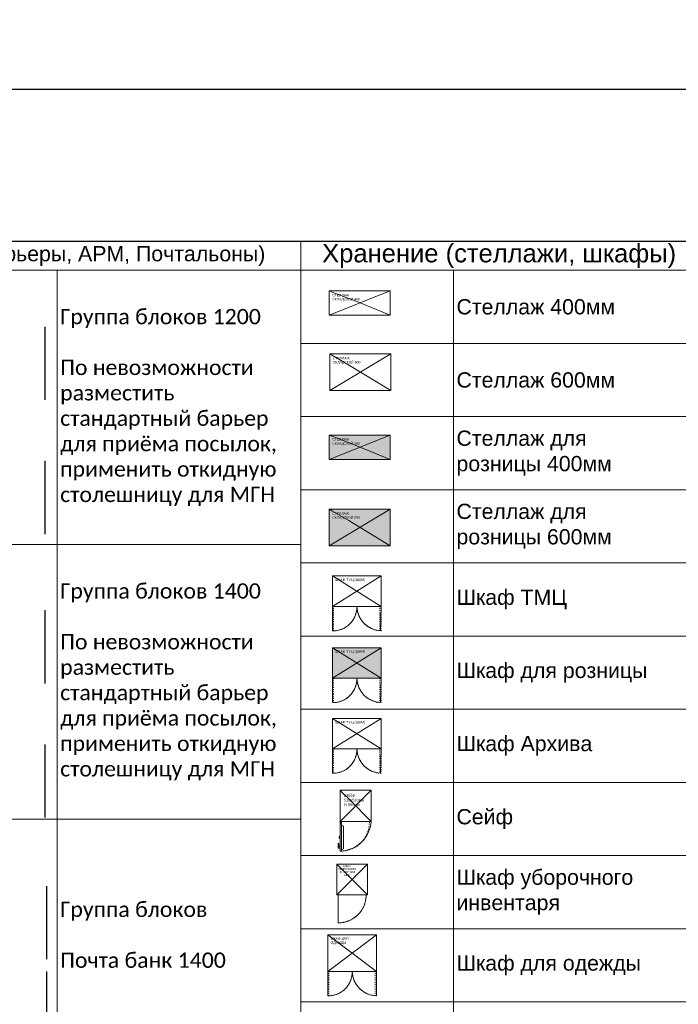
# Model space of a CAD drawing. Header units: millimetres. Extents: x -714384 to 30604203, y -92609 to 65084.
# Tile 463 of 656: x -70619 to -59816, y -39964 to -23815. Entities that reach past the tile are written whole.
import ezdxf
from ezdxf import colors
from ezdxf.entities.mleader import LeaderData, LeaderLine
from ezdxf.math import Vec2, Vec3

# ---------------------------------------------------------------- set-up
doc = ezdxf.new("R2010")
doc.units = ezdxf.units.MM
doc.linetypes.add('ACAD_ISO03W100', pattern=[30, 12, -18])
doc.linetypes.add('HIDDENX2', pattern=[19.05, 12.7, -6.35])
doc.layers.get('0').update_dxf_attribs({"lineweight": 0})
doc.layers.get('Defpoints').update_dxf_attribs({"color": 30})
doc.layers.add('06_АР_Мебель', color=4, linetype='Continuous', lineweight=9)
doc.layers.add('1. ПОДЛОЖКА', color=7, linetype='Continuous', lineweight=0, true_color=0x9b9292)
doc.styles.add('_ТЕКСТОВЫЙ', font='arial.ttf', dxfattribs={"width": 0.8})
doc.styles.add('HVAC_AEP', font='arial.ttf')
doc.styles.get("Standard").update_dxf_attribs({"font": 'arial.ttf'})

# ---------------------------------------------------------------- blocks, each defined once
blk = doc.blocks.new('*T195')
at = {"color": 0, "linetype": 'ByBlock', "lineweight": -2, "transparency": 16777216}
for p, q in [((0, 0), (8500, 0)), ((0, 0), (0, -27939)), ((8500, 0), (8500, -27939)), ((0, -470), (8500, -470)), ((4500, -470), (4500, -27939)), ((0, -4970), (8500, -4970)), ((0, -9470), (8500, -9470)), ((0, -13270), (8500, -13270)), ((0, -16670), (8500, -16670)), ((0, -20470), (8500, -20470)), ((0, -24270), (8500, -24270)), ((0, -26370), (8500, -26370)), ((0, -27939), (8500, -27939))]:
    blk.add_line(p, q, dxfattribs=at)
at = {"color": 0, "lineweight": 15, "transparency": 16777216, "style": 'HVAC_AEP'}
for s, insert, char_height, width, attachment_point in [('{\\H0.83333x;\\C256;Готовые блоки (Барьеры, АРМ, Почтальоны)}', (4250, -235), 300, 8497, 5), ('{\\fCalibri|b0|i0|c204|p34;\\C256;Группа блоков 1200\\P\\PПо невозможности разместить стандартный барьер для приёма посылок, применить откидную столешницу для МГН}', (4550, -2720), 250, 3900, 4), ('{\\fCalibri|b0|i0|c204|p34;\\C256;Группа блоков 1400\\P\\PПо невозможности разместить стандартный барьер для приёма посылок, применить откидную столешницу для МГН}', (4550, -7220), 250, 3900, 4), ('{\\fCalibri|b0|i0|c204|p34;\\C256;Группа блоков \\P\\PПочта банк 1400}', (4550, -11370), 250, 3900, 4), ('{\\fCalibri|b0|i0|c204|p34;\\C256;Группа блоков \\P\\PПочта банк 1200}', (4550, -14970), 250, 3900, 4), ('{\\C256;ГРУППА МЕБЕЛИ ЦСУ (ЦЕНТР СОЦИАЛЬНЫХ УСЛУГ)\\P\\PЕсли не помещается в кабинете можно установить в клиентском зале }', (4550, -18570), 250, 3900, 4), ('{\\C256;ГРУППА МЕБЕЛИ ЦСУ (ЦЕНТР СОЦИАЛЬНЫХ УСЛУГ)\\P\\P\\fCalibri|b0|i0|c204|p34;Если нет места на стол 1400 ставим выноску на стол МГН 1200}', (4550, -22370), 250, 3900, 4), ('Группа блоков АРМ\\P^JНАЧ.ОПС^JСортировщик', (4550, -25320), 250, 3900, 4), ('{\\fCalibri|b0|i0|c204|p34;\\C256;Группа блоков \\P\\PПочтальоны}', (4550, -27155), 250, 3900, 4)]:
    blk.add_mtext(s, dxfattribs=dict(at, insert=insert, char_height=char_height, width=width, attachment_point=attachment_point))
blk = doc.blocks.new('*U1372')
at = {"layer": 'Defpoints', "color": 251}
blk.add_line((1200, -1500), (0, -1500), dxfattribs=at)
blk = doc.blocks.new('*U1373')
at = {"layer": 'Defpoints', "color": 251}
blk.add_line((1200, -1500), (0, -1500), dxfattribs=at)
blk = doc.blocks.new('*U1374')
at = {"layer": 'Defpoints', "color": 251}
blk.add_line((1200, -1500), (0, -1500), dxfattribs=at)
blk = doc.blocks.new('*U1370')
at = {"layer": 'Defpoints', "color": 251}
blk.add_line((1200, -1500), (0, -1500), dxfattribs=at)
blk = doc.blocks.new('*T196')
at = {"color": 0, "linetype": 'ByBlock', "lineweight": -2, "transparency": 16777216}
for p, q in [((0, 0), (6500, 0)), ((0, 0), (0, -13670)), ((6500, 0), (6500, -13670)), ((0, -470), (6500, -470)), ((2500, -470), (2500, -13670)), ((0, -1670), (6500, -1670)), ((0, -2870), (6500, -2870)), ((0, -4070), (6500, -4070)), ((0, -5270), (6500, -5270)), ((0, -6470), (6500, -6470)), ((0, -7670), (6500, -7670)), ((0, -8870), (6500, -8870)), ((0, -10070), (6500, -10070)), ((0, -11270), (6500, -11270)), ((0, -12470), (6500, -12470)), ((0, -13670), (6500, -13670))]:
    blk.add_line(p, q, dxfattribs=at)
at = {"color": 0, "lineweight": 15, "transparency": 16777216, "style": 'HVAC_AEP'}
for s, insert, char_height, width, attachment_point in [('Хранение (стеллажи, шкафы)', (3250, -235), 300, 6497, 5), ('Стеллаж 400мм', (2550, -1070), 250, 3900, 4), ('Стеллаж 600мм', (2550, -2270), 250, 3900, 4), ('Стеллаж для^Jрозницы 400мм', (2550, -3470), 250, 3900, 4), ('Стеллаж для^Jрозницы 600мм', (2550, -4670), 250, 3900, 4), ('Шкаф ТМЦ', (2550, -5870), 250, 3900, 4), ('Шкаф для розницы', (2550, -7070), 250, 3900, 4), ('Шкаф Архива', (2550, -8270), 250, 3900, 4), ('Сейф', (2550, -9470), 250, 3900, 4), ('Шкаф уборочного^Jинвентаря', (2550, -10670), 250, 3900, 4), ('Шкаф для одежды', (2550, -11870), 250, 3900, 4), ('Шкаф для личных^Jвещей', (2550, -13070), 250, 3900, 4)]:
    blk.add_mtext(s, dxfattribs=dict(at, insert=insert, char_height=char_height, width=width, attachment_point=attachment_point))
blk = doc.blocks.new('Шкаф для одежды (лдсп)')
at = {"layer": '06_АР_Мебель'}
for p, q in [((0, 0), (800, 0)), ((800, -600), (0, 0)), ((0, 0), (0, -600)), ((0, -600), (800, 0)), ((800, 0), (800, -600)), ((0, -600), (800, -600))]:
    blk.add_line(p, q, dxfattribs=at)
at = {"layer": '06_АР_Мебель', "linetype": 'ACAD_ISO03W100'}
for p, q in [((0, -600), (0, -1000)), ((20, -1000), (20, -600)), ((780, -1000), (780, -600)), ((800, -600), (800, -1000)), ((0, -1000), (20, -1000)), ((800, -1000), (780, -1000))]:
    blk.add_line(p, q, dxfattribs=at)
for centre, radius, start, end in [((9, -609), 391, 271.6081, 1.3295), ((814, -587), 414, 181.7379, 265.3245)]:
    blk.add_arc(centre, radius, start, end, dxfattribs=at)
at = {"layer": '1. ПОДЛОЖКА'}
blk.add_lwpolyline([(0, 0), (800, 0), (800, -600), (0, -600)], close=True, dxfattribs=at)
blk.add_lwpolyline([(800, -600), (800, -1000, -0.397727), (400, -600, -0.427922), (0, -1000), (0, -600)], format="xyb", dxfattribs=at)
at = {"flags": 1}
for tag, p in [('ДОП_ИНФОРМАЦИЯ', (335, 68)), ('КОД_ОБОРУДОВАНИЯ', (335, 121)), ('ДОГОВОР', (636, 35))]:
    blk.add_attdef(tag, p, '', height=25, dxfattribs=at)
at = {"layer": '06_АР_Мебель', "insert": (47, -41), "char_height": 40, "attachment_point": 1}
blk.add_mtext_dynamic_manual_height_columns('{\\C7;ШКАФ ДЛЯ ОДЕЖДЫ }', width=500, gutter_width=12.5, heights=[0], dxfattribs=at)
blk = doc.blocks.new('Стеллаж складской 400')
at = {"layer": '06_АР_Мебель'}
for p, q in [((0, 0), (1000, 0)), ((1000, 0), (0, -400)), ((0, 0), (0, -400)), ((77, -30), (0, 0)), ((1000, 0), (1000, -400)), ((77, -30), (480, -187)), ((1000, -400), (480, -187)), ((0, -400), (1000, -400))]:
    blk.add_line(p, q, dxfattribs=at)
at = {"flags": 1}
for tag, p in [('ДОП_ИНФОРМАЦИЯ', (618, 35)), ('КОД_ОБОРУДОВАНИЯ', (618, 87)), ('ДОГОВОР', (1050, 0))]:
    blk.add_attdef(tag, p, '', height=25, dxfattribs=at)
at = {"layer": '06_АР_Мебель', "insert": (50, -50), "char_height": 40, "attachment_point": 1}
blk.add_mtext_dynamic_manual_height_columns('{\\C7;СТЕЛЛАЖ СКЛАДСКОЙ 400}', width=500, gutter_width=12.5, heights=[0], dxfattribs=at)
blk = doc.blocks.new('*U248')
at = {"layer": '1. ПОДЛОЖКА'}
blk.add_lwpolyline([(0, 0), (1000, 0), (1000, -400), (0, -400)], close=True, dxfattribs=at)
blk.add_blockref('Стеллаж складской 400', (0, 0))
blk = doc.blocks.new('Шкаф')
at = {"layer": '06_АР_Мебель'}
for p, q in [((0, 0), (800, 0)), ((800, -500), (0, 0)), ((0, 0), (0, -500)), ((0, -500), (800, 0)), ((800, 0), (800, -500)), ((0, -500), (800, -500))]:
    blk.add_line(p, q, dxfattribs=at)
at = {"layer": '06_АР_Мебель', "linetype": 'ACAD_ISO03W100'}
for p, q in [((0, -500), (0, -900)), ((20, -900), (20, -500)), ((780, -900), (780, -500)), ((800, -500), (800, -900)), ((0, -900), (20, -900)), ((800, -900), (780, -900))]:
    blk.add_line(p, q, dxfattribs=at)
for centre, radius, start, end in [((9, -509), 391, 271.6081, 1.3295), ((814, -487), 414, 181.7379, 265.3245)]:
    blk.add_arc(centre, radius, start, end, dxfattribs=at)
at = {"layer": '1. ПОДЛОЖКА'}
blk.add_lwpolyline([(800, 0), (0, 0), (0, -500), (800, -500)], close=True, dxfattribs=at)
blk.add_lwpolyline([(0, -500), (0, -900, 0.427922), (400, -500, 0.389964), (790, -900), (800, -500)], format="xyb", dxfattribs=at)
at = {"flags": 1}
for tag, p in [('ДОП_ИНФОРМАЦИЯ', (534, 33)), ('КОД_ОБОРУДОВАНИЯ', (534, 85)), ('ДОГОВОР', (835, 0))]:
    blk.add_attdef(tag, p, '', height=25, dxfattribs=at)
at = {"layer": '06_АР_Мебель', "insert": (47, -41), "char_height": 40, "attachment_point": 1}
blk.add_mtext_dynamic_manual_height_columns('{\\C7;ШКАФ ТМЦ (ШАМ)}', width=500, gutter_width=12.5, heights=[0], dxfattribs=at)
blk = doc.blocks.new('Сейф')
at = {"layer": '06_АР_Мебель'}
for p, q in [((510, 0), (0, 0)), ((0, 0), (0, -510)), ((510, 0), (0, -510)), ((0, 0), (39, -39)), ((510, -510), (510, 0)), ((39, -39), (147, -147)), ((147, -147), (510, -510)), ((0, -510), (510, -510)), ((23, -549), (0, -549)), ((0, -549), (0, -997)), ((4, -529), (4, -510)), ((4, -538), (4, -549)), ((19, -529), (19, -510)), ((19, -538), (19, -549)), ((23, -997), (23, -549)), ((54, -587), (23, -572)), ((54, -587), (54, -958)), ((-8, -761), (-15, -763)), ((-15, -763), (-15, -782)), ((-8, -764), (-15, -765)), ((-8, -767), (-15, -768)), ((-8, -770), (-15, -770)), ((-8, -773), (-15, -773)), ((-8, -776), (-15, -775)), ((-8, -779), (-15, -778)), ((-8, -781), (-15, -780)), ((-8, -784), (-15, -782)), ((-8, -792), (-8, -753)), ((-8, -753), (0, -753)), ((0, -792), (-8, -792)), ((0, -753), (0, -792)), ((-31, -943), (-31, -873)), ((-23, -920), (-23, -873)), ((0, -950), (-23, -950)), ((0, -927), (-15, -927)), ((0, -950), (0, -927)), ((54, -958), (23, -974)), ((0, -997), (23, -997))]:
    blk.add_line(p, q, dxfattribs=at)
for centre, radius, start, end in [((12, -529), 11.6, 131.8103, 48.1897), ((12, -529), 7.73, 180, 0), ((12, -529), 7.73, 180, 0), ((-27, -873), 3.86, 0, 180), ((-23, -943), 7.73, 180, 270), ((-15, -920), 7.73, 180, 270)]:
    blk.add_arc(centre, radius, start, end, dxfattribs=at)
at = {"layer": '06_АР_Мебель', "linetype": 'ACAD_ISO03W100'}
blk.add_arc((12, -529), 468, 271.4203, 2.3675, dxfattribs=at)
at = {"layer": '1. ПОДЛОЖКА'}
blk.add_lwpolyline([(0, 0), (510, 0), (510, -510), (0, -510)], close=True, dxfattribs=at)
blk.add_lwpolyline([(0, -510), (0, -997)], dxfattribs=at)
blk.add_lwpolyline([(0, -997, 0.387431), (510, -510)], format="xyb", dxfattribs=at)
at = {"layer": '06_АР_Мебель', "insert": (64, -64), "char_height": 45.08, "attachment_point": 1}
blk.add_mtext_dynamic_manual_height_columns('{\\C7;СЕЙФ 510х510мм\\PH 990мм}', width=258, gutter_width=12.5, heights=[0], dxfattribs=at)
blk = doc.blocks.new('Шкаф уборочного инвентаря')
at = {"layer": '06_АР_Мебель'}
for p, q in [((0, 0), (500, 0)), ((500, -500), (0, 0)), ((0, 0), (0, -500)), ((0, -500), (500, 0)), ((500, 0), (500, -500)), ((0, -500), (500, -500))]:
    blk.add_line(p, q, dxfattribs=at)
at = {"layer": '06_АР_Мебель', "linetype": 'ACAD_ISO03W100'}
blk.add_lwpolyline([(20, -500), (20, -960, 0.417743), (480, -500, 1)], format="xyb", dxfattribs=at)
at = {"layer": '1. ПОДЛОЖКА'}
blk.add_lwpolyline([(0, 0), (500, 0), (500, -500), (0, -500)], close=True, dxfattribs=at)
blk.add_lwpolyline([(20, -500), (20, -960)], dxfattribs=at)
blk.add_lwpolyline([(20, -960, 0.415977), (480, -503)], format="xyb", dxfattribs=at)
at = {"flags": 1}
for tag, p in [('КОД_ОБОРУДОВАНИЯ', (2, 153)), ('ДОП_ИНФОРМАЦИЯ', (2, 101)), ('ДОГОВОР', (5, 50))]:
    blk.add_attdef(tag, p, '', height=25, dxfattribs=at)
at = {"layer": '06_АР_Мебель', "insert": (169, -102), "char_height": 30, "attachment_point": 5}
blk.add_mtext_dynamic_manual_height_columns('{\\C7;ШКАФ УБОРОЧНОГО ИНВЕНТАРЯ ШРМ}', width=258, gutter_width=12.5, heights=[0], dxfattribs=at)
blk = doc.blocks.new('Стеллаж складской 600')
at = {"layer": '06_АР_Мебель'}
for p, q in [((1000, 0), (0, -600)), ((0, -600), (0, 0)), ((0, 0), (1000, 0)), ((51, -30), (0, 0)), ((1000, -600), (1000, 0)), ((51, -30), (320, -187)), ((1000, -600), (320, -187)), ((0, -600), (1000, -600))]:
    blk.add_line(p, q, dxfattribs=at)
at = {"flags": 1}
for tag, p in [('ДОП_ИНФОРМАЦИЯ', (625, 29)), ('КОД_ОБОРУДОВАНИЯ', (625, 81)), ('ДОГОВОР', (1000, 0))]:
    blk.add_attdef(tag, p, '', height=25, dxfattribs=at)
at = {"layer": '06_АР_Мебель', "insert": (50, -50), "char_height": 40, "attachment_point": 1}
blk.add_mtext_dynamic_manual_height_columns('{\\C7;СТЕЛЛАЖ СКЛАДСКОЙ 600}', width=500, gutter_width=12.5, heights=[0], dxfattribs=at)
blk = doc.blocks.new('*U247')
at = {"layer": '1. ПОДЛОЖКА'}
blk.add_lwpolyline([(1000, 0), (0, 0), (0, -600), (1000, -600)], close=True, dxfattribs=at)
blk.add_blockref('Стеллаж складской 600', (0, 0))
blk = doc.blocks.new('_Dot')
at = {"color": 0, "linetype": 'ByBlock', "lineweight": -2}
blk.add_line((-0.5, 0), (-1, 0), dxfattribs=at)
at = {"color": 0, "linetype": 'ByBlock', "const_width": 0.5}
blk.add_lwpolyline([(-0.25, 0, 1), (0.25, 0, 1)], format="xyb", close=True, dxfattribs=at)

msp = doc.modelspace()

# ---------------------------------------------------------------- hatches: boundary and pattern name
at = {"lineweight": 0, "transparency": 33554495}
h = msp.add_hatch(color=162, dxfattribs=at)
h.dxf.hatch_style = 1
h.paths.add_polyline_path([(-64540.7, -30628.2), (-65540.7, -30628.2), (-65541.8, -31029.3), (-64541.8, -31029.3)])
h = msp.add_hatch(color=162, dxfattribs=at)
h.dxf.hatch_style = 1
h.paths.add_polyline_path([(-64540.7, -31844.1), (-65540.7, -31844.1), (-65540.7, -32444.1), (-64540.7, -32444.1)])
h = msp.add_hatch(color=162, dxfattribs=at)
h.dxf.hatch_style = 1
h.paths.add_polyline_path([(-64689.3, -34115.9), (-65489.3, -34115.9), (-65489.3, -34615.9), (-64689.3, -34615.9)])

# ---------------------------------------------------------------- linework, layer by layer
at = {"layer": 'Defpoints', "color": 1}
msp.add_lwpolyline([(-158394.8, -24951.8), (39622.9, -24951.8), (39622.9, -57789.5), (-158394.8, -57789.5)], close=True, dxfattribs=at)
at = {"layer": 'Defpoints'}
msp.add_lwpolyline([(39622.9, -27455.1), (-153407.1, -27455.1)], dxfattribs=at)

# ---------------------------------------------------------------- block references
for name, p in [('*T195', (-74504.5, -27455.1)), ('*T196', (-66004.5, -27455.1)), ('Шкаф', (-65489.3, -32938.7)), ('Шкаф', (-65489.3, -34115.9)), ('Шкаф', (-65489.3, -35275.6)), ('Шкаф уборочного инвентаря', (-65415.6, -37668.4)), ('Шкаф для одежды (лдсп)', (-65565.8, -38825))]:
    msp.add_blockref(name, p)
at = {"lineweight": 35}
for name, p in [('*U248', (-65540.7, -28263.5)), ('*U247', (-65530.2, -29297.3)), ('*U248', (-65540.7, -30628.2)), ('*U247', (-65540.7, -31844.1)), ('Сейф', (-65363.4, -36454.5))]:
    msp.add_blockref(name, p, dxfattribs=at)
at = {"rotation": 90}
for name, p in [('*U1372', (-71704.8, -30052.2)), ('*U1373', (-71704.8, -32252.2)), ('*U1374', (-71704.8, -34700.6)), ('*U1370', (-71704.8, -36900.6)), ('*U1370', (-71676.4, -39225.4)), ('*U1374', (-71676.4, -40625.4))]:
    msp.add_blockref(name, p, dxfattribs=at)

# ---------------------------------------------------------------- leaders
at = {"color": 162, "linetype": 'HIDDENX2', "lineweight": 30, "ltscale": 15, "true_color": 0x002eb8}
ml = msp.add_multileader_mtext('Standard', dxfattribs=at)
ml.set_content('\\pxi-3,l4,t4;Модуль Тип 1.1', color=(0, 46, 184), style='_ТЕКСТОВЫЙ')
ml.set_leader_properties(lineweight=0)
ml.set_arrow_properties(name='DOT')
ml.build(insert=Vec2(0, 0))
ml.multileader.update_dxf_attribs({"text_left_attachment_type": 6, "text_right_attachment_type": 6, "dogleg_length": 0.36, "arrow_head_size": 50, "scale": 100})
ctx = ml.context
ctx.base_point, ctx.scale, ctx.char_height, ctx.arrow_head_size, ctx.landing_gap_size, ctx.plane_origin = Vec3(65996.7, -36931.4), 100, 250, 50, 100, Vec3(52171.1, -31780.7)
ctx.left_attachment, ctx.right_attachment, ctx.text_align_type, ctx.attachment_type = 6, 6, 1, 2
notes = []
notes.append((ctx, [(0, (0, 0, 0), (0, 0), (1, 0), 1, [])]))
ctx.mtext.insert, ctx.mtext.width, ctx.mtext.defined_height, ctx.mtext.alignment, ctx.mtext.flow_direction = Vec3(67071.2, -36607.9), 6846.369, 600.4, 2, 5
ml = msp.add_multileader_mtext('Standard', dxfattribs=at)
ml.set_content('\\pxi-3,l4,t4;Модуль Тип 1.2', color=(0, 46, 184), style='_ТЕКСТОВЫЙ')
ml.set_leader_properties(lineweight=0)
ml.set_arrow_properties(name='DOT')
ml.build(insert=Vec2(0, 0))
ml.multileader.update_dxf_attribs({"text_left_attachment_type": 6, "text_right_attachment_type": 6, "dogleg_length": 0.36, "arrow_head_size": 50, "scale": 100})
ctx = ml.context
ctx.base_point, ctx.scale, ctx.char_height, ctx.arrow_head_size, ctx.landing_gap_size, ctx.plane_origin = Vec3(65992.3, -39013.3), 100, 250, 50, 100, Vec3(52166.7, -33862.6)
ctx.left_attachment, ctx.right_attachment, ctx.text_align_type, ctx.attachment_type = 6, 6, 1, 2
notes.append((ctx, [(0, (0, 0, 0), (0, 0), (1, 0), 1, [])]))
ctx.mtext.insert, ctx.mtext.width, ctx.mtext.defined_height, ctx.mtext.alignment, ctx.mtext.flow_direction = Vec3(67085.1, -38689.8), 6846.369, 600.4, 2, 5
for ctx, leaders in notes:
    for number, flags, end, landing, length, lines in leaders:
        leader = LeaderData()
        leader.index, (leader.has_last_leader_line, leader.has_dogleg_vector, leader.attachment_direction) = number, flags
        leader.last_leader_point, leader.dogleg_vector, leader.dogleg_length = Vec3(end), Vec3(landing), length
        for number, points, colour, breaks in lines:
            line = LeaderLine()
            line.index, line.vertices, line.color, line.breaks = number, Vec3.list(points), colors.encode_raw_color(colour), breaks
            leader.lines.append(line)
        ctx.leaders.append(leader)

doc.saveas('drawing.dxf')
